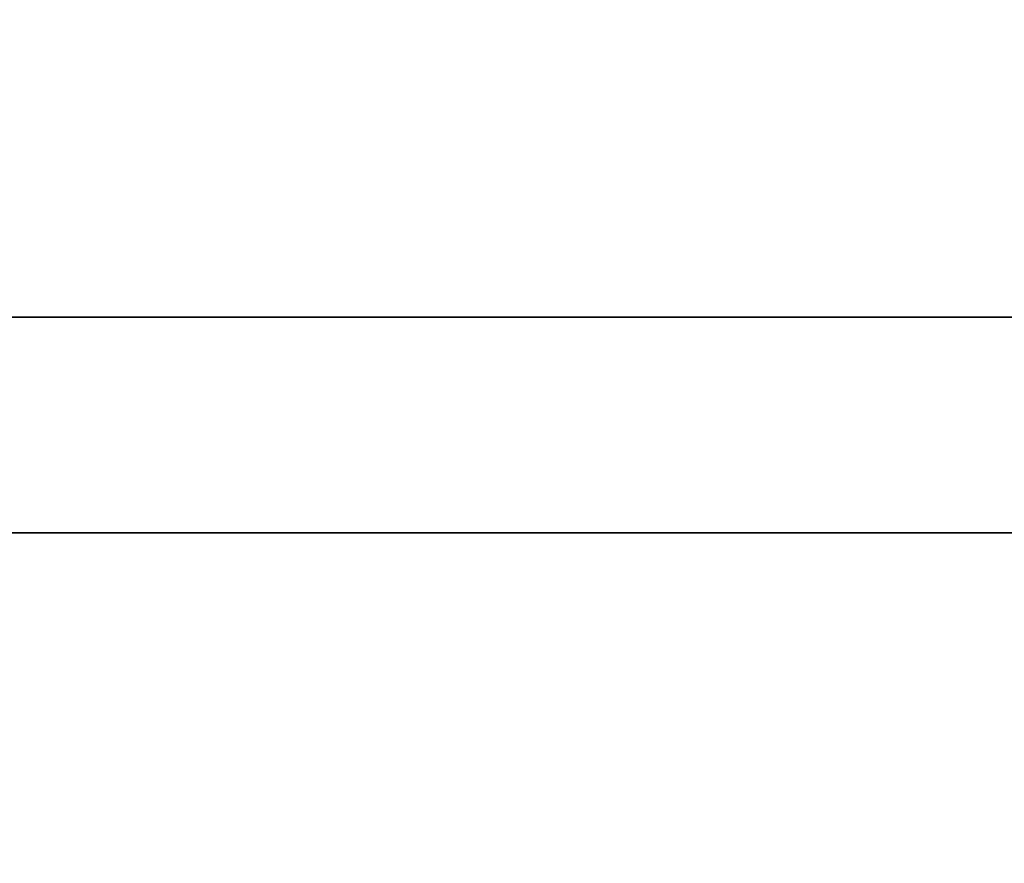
# Model space of a CAD drawing. Header units: centimetres. Extents: x -3.6 to 3.6, y -2.3 to 5.7.
# Tile 532 of 656: x -0.33 to -0.3128, y -1.0408 to -1.0261. Entities that reach past the tile are written whole.
import ezdxf

# ---------------------------------------------------------------- set-up
doc = ezdxf.new("R2010")
doc.units = ezdxf.units.CM
doc.layers.add('Default', color=7, linetype='Continuous', true_color=0x000000)

# ---------------------------------------------------------------- blocks, each defined once
blk = doc.blocks.new('1239X20')
at = {"layer": 'Default'}
for points in [[(-0.02068, 11.63085, -13.99998), (-0.41306, 11.03231, -13.89522), (-1.19977, 9.83012, -13.72052), (-2.39227, 8.01984, -13.56352), (-3.19737, 6.81768, -13.52866), (-3.60349, 6.21915, -13.5283)], [(-0.02068, 11.63085, 13.99998), (-0.41305, 11.03232, 13.89522), (-1.19976, 9.83014, 13.72052), (-2.39226, 8.01986, 13.56352), (-3.19736, 6.81769, 13.52866), (-3.60349, 6.21915, 13.5283)]]:
    blk.add_open_spline(points, degree=3, dxfattribs=at)
blk = doc.blocks.new('1838121314')
at = {"layer": 'Default', "extrusion": (0, 1, 0)}
for centre, radius, start, end in [((0, 0, 12.0875), 6.975, 267.178989, 87.178989), ((0, 0, 12.05), 11.225, 266.985339, 86.985339)]:
    blk.add_arc(centre, radius, start, end, dxfattribs=at)
blk = doc.blocks.new('R1784XM_ASM22')
at = {"layer": 'Default'}
for name, p in [('1239X20', (0, 0)), ('1838121314', (0, -2.4))]:
    blk.add_blockref(name, p, dxfattribs=at)
blk = doc.blocks.new('F3710XM_ASM')
at = {"layer": 'Default'}
blk.add_blockref('R1784XM_ASM22', (0, -20), dxfattribs=at)

msp = doc.modelspace()

# ---------------------------------------------------------------- block references
at = {"layer": 'Default', "xscale": 0.1, "yscale": 0.1, "zscale": 0.1}
msp.add_blockref('F3710XM_ASM', (0, 0), dxfattribs=at)

doc.saveas('drawing.dxf')
